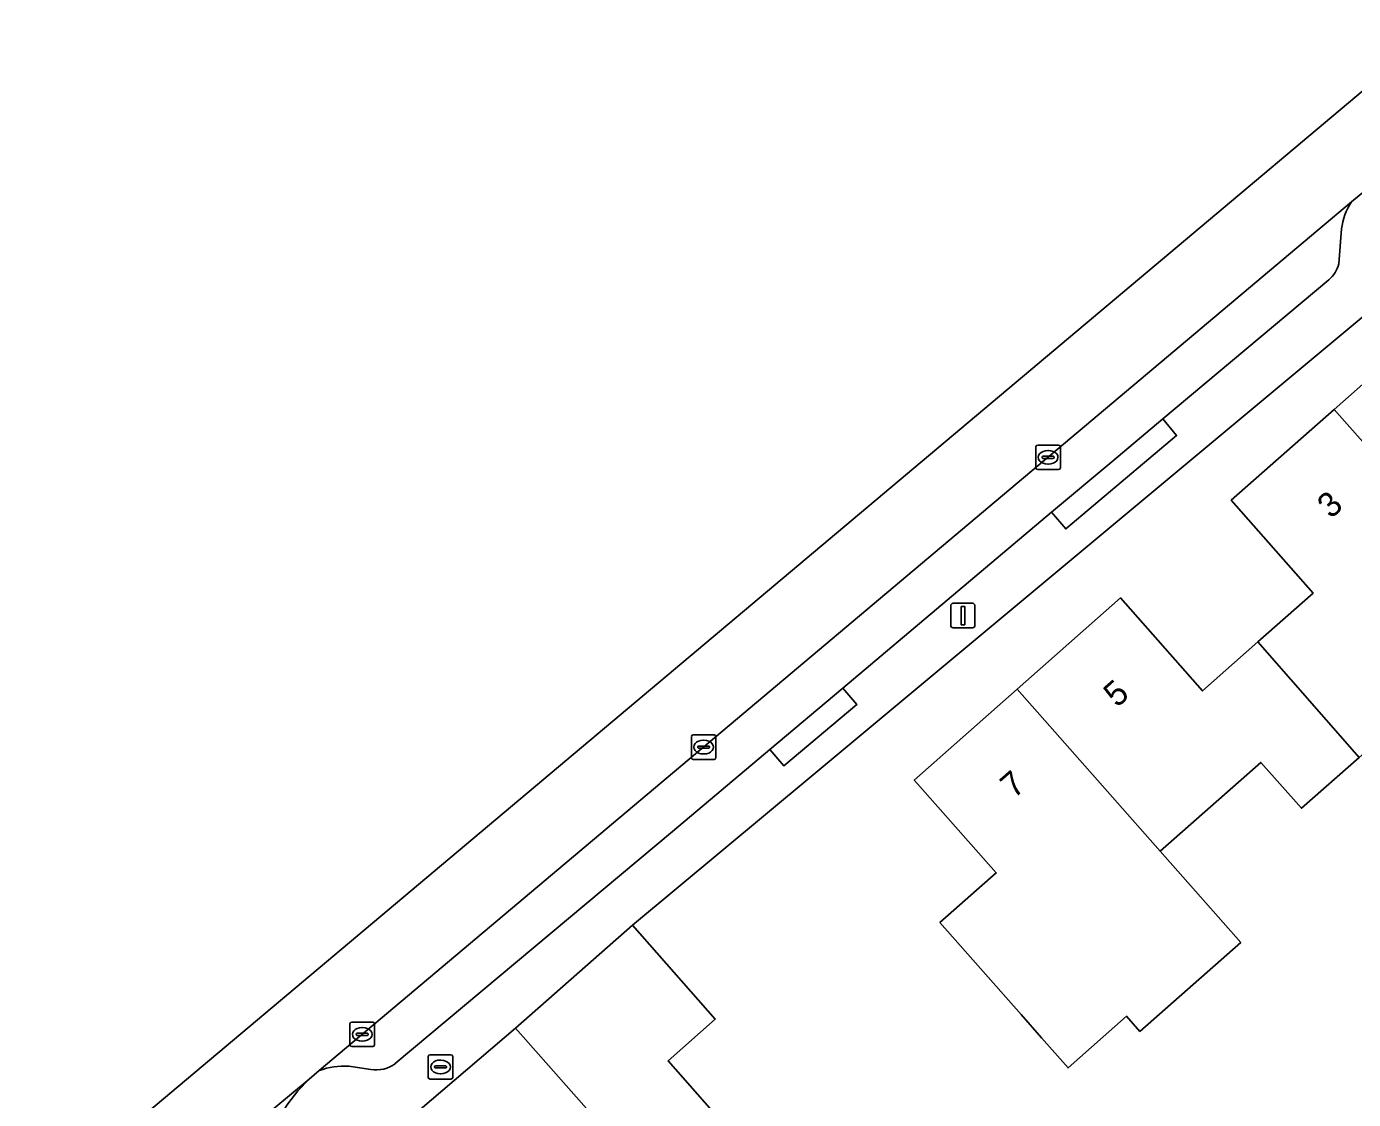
# Model space of a CAD drawing. Extents: x 157320 to 158835, y 386650 to 388491.
# Drawn here: x 157596.1 to 157650.3, y 387912.1 to 387955.8 of the extents above; entities that cross this region are included whole.
import ezdxf

# ---------------------------------------------------------------- set-up
doc = ezdxf.new("R2010")
doc.units = 0
for name, color, linetype in [('IMGEO_Brandkraan', 7, 'Continuous'), ('IMGEO_Erf', 7, 'Continuous'), ('IMGEO_Kolk', 7, 'Continuous'), ('IMGEO_Lichtmast', 7, 'Continuous'), ('IMGEO_Muur', 7, 'Continuous'), ('IMGEO_Pand', 7, 'Continuous'), ('IMGEO_Pand_nummerreeks', 7, 'Continuous'), ('IMGEO_Parkeervlak_open', 7, 'Continuous'), ('IMGEO_Rijbaan_lokaal_open', 7, 'Continuous'), ('IMGEO_Voetpad_open', 7, 'Continuous')]:
    doc.layers.add(name, color=color, linetype=linetype)

msp = doc.modelspace()

# ---------------------------------------------------------------- linework, layer by layer
at = {"layer": 'IMGEO_Brandkraan'}
for p, q in [((157612.514, 387912.984), (157612.514, 387913.836)), ((157612.589, 387913.91), (157613.441, 387913.91)), ((157612.773, 387913.404), (157612.773, 387913.416)), ((157612.816, 387913.453), (157613.214, 387913.453)), ((157613.002, 387913.69), (157613.027, 387913.69)), ((157613.257, 387913.416), (157613.257, 387913.404)), ((157613.515, 387913.836), (157613.515, 387912.984)), ((157613.441, 387912.91), (157612.589, 387912.91)), ((157613.211, 387913.367), (157612.813, 387913.367)), ((157613.025, 387913.13), (157613, 387913.13))]:
    msp.add_line(p, q, dxfattribs=at)
for points in [[(157612.514, 387912.984), (157612.514, 387913.836)], [(157612.589, 387913.91), (157613.441, 387913.91)], [(157613.515, 387913.836), (157613.515, 387912.984)], [(157613.441, 387912.91), (157612.589, 387912.91)]]:
    msp.add_lwpolyline(points, dxfattribs=at)
for centre, radius, start, end in [((157612.591, 387913.834), 0.0765, 91.552, 178.448), ((157612.591, 387913.834), 0.0765, 91.552, 178.448), ((157612.813, 387913.413), 0.0403, 85.8775, 175.7526), ((157612.81, 387913.403), 0.0366, 178.938, 274.7102), ((157613.214, 387913.41), 0.043, 264.8664, 352.4533), ((157613.218, 387913.415), 0.0386, 1.7309, 96.639), ((157613.439, 387913.834), 0.0765, 1.552, 88.448), ((157613.439, 387913.834), 0.0765, 1.552, 88.448), ((157612.591, 387912.986), 0.0765, 181.552, 268.448), ((157612.591, 387912.986), 0.0765, 181.552, 268.448), ((157613.439, 387912.986), 0.0765, 271.552, 358.448), ((157613.439, 387912.986), 0.0765, 271.552, 358.448)]:
    msp.add_arc(centre, radius, start, end, dxfattribs=at)
for centre, major_axis, ratio, start_param, end_param in [((157613.001, 387913.41), (-0.387, 0.002), 0.722429, 4.712389, 7.853982), ((157613.026, 387913.41), (-0.39, 0.002), 0.717154, 1.570796, 4.712389)]:
    msp.add_ellipse(centre, major_axis=major_axis, ratio=ratio, start_param=start_param, end_param=end_param, dxfattribs=at)
at = {"layer": 'IMGEO_Erf'}
for points in [[(157656.288, 387948.698), (157628.131, 387925.258), (157620.841, 387919.191), (157624.224, 387915.359), (157622.298, 387913.659), (157625.897, 387909.582), (157627.806, 387911.259), (157631.502, 387907.071), (157633.547, 387908.877), (157635.559, 387906.599), (157637.708, 387904.167), (157636.116, 387902.761), (157639.662, 387898.745), (157639.837, 387898.901), (157643.482, 387894.771), (157644.738, 387895.88), (157646.864, 387893.55), (157648.976, 387891.157), (157648.021, 387890.314), (157651.63, 387886.226)], [(157650.491, 387926.035), (157648.137, 387923.958), (157646.486, 387925.829), (157642.38, 387922.205), (157645.661, 387918.491), (157641.546, 387914.861), (157641.005, 387915.474), (157638.618, 387913.368), (157637.538, 387914.594), (157636.698, 387915.547), (157633.39, 387919.296), (157635.684, 387921.32), (157632.479, 387924.952), (157632.34, 387925.109), (157636.54, 387928.816), (157640.757, 387932.537), (157644.1, 387928.748), (157646.357, 387930.74), (157648.616, 387932.733), (157645.272, 387936.522), (157649.472, 387940.228), (157653.683, 387943.944)], [(157619.371, 387911.253), (157616.076, 387914.986), (157611.621, 387911.205)]]:
    msp.add_lwpolyline(points, dxfattribs=at)
at = {"layer": 'IMGEO_Kolk'}
for p, q in [((157637.303, 387937.845), (157637.303, 387938.697)), ((157637.378, 387938.771), (157638.23, 387938.771)), ((157637.605, 387938.314), (157638.003, 387938.314)), ((157637.791, 387938.551), (157637.816, 387938.551)), ((157638.304, 387938.697), (157638.304, 387937.845)), ((157638.23, 387937.771), (157637.378, 387937.771)), ((157637.562, 387938.265), (157637.562, 387938.277)), ((157638, 387938.228), (157637.602, 387938.228)), ((157637.814, 387937.991), (157637.789, 387937.991)), ((157638.046, 387938.277), (157638.046, 387938.265)), ((157623.324, 387926.953), (157624.176, 387926.953)), ((157623.249, 387926.027), (157623.249, 387926.879)), ((157623.508, 387926.447), (157623.508, 387926.459)), ((157623.946, 387926.41), (157623.548, 387926.41)), ((157623.551, 387926.496), (157623.949, 387926.496)), ((157623.737, 387926.733), (157623.762, 387926.733)), ((157623.992, 387926.459), (157623.992, 387926.447)), ((157624.25, 387926.879), (157624.25, 387926.027)), ((157624.176, 387925.953), (157623.324, 387925.953)), ((157623.76, 387926.173), (157623.735, 387926.173)), ((157609.319, 387914.313), (157609.319, 387915.165)), ((157609.394, 387915.239), (157610.246, 387915.239)), ((157609.807, 387915.019), (157609.832, 387915.019)), ((157610.32, 387915.165), (157610.32, 387914.313)), ((157609.578, 387914.733), (157609.578, 387914.745)), ((157610.016, 387914.696), (157609.618, 387914.696)), ((157609.621, 387914.782), (157610.019, 387914.782)), ((157610.062, 387914.745), (157610.062, 387914.733)), ((157610.246, 387914.239), (157609.394, 387914.239)), ((157609.83, 387914.459), (157609.805, 387914.459))]:
    msp.add_line(p, q, dxfattribs=at)
for points in [[(157637.303, 387937.845), (157637.303, 387938.697)], [(157637.378, 387938.771), (157638.23, 387938.771)], [(157638.304, 387938.697), (157638.304, 387937.845)], [(157638.23, 387937.771), (157637.378, 387937.771)], [(157623.324, 387926.953), (157624.176, 387926.953)], [(157623.249, 387926.027), (157623.249, 387926.879)], [(157624.25, 387926.879), (157624.25, 387926.027)], [(157624.176, 387925.953), (157623.324, 387925.953)], [(157609.319, 387914.313), (157609.319, 387915.165)], [(157609.394, 387915.239), (157610.246, 387915.239)], [(157610.32, 387915.165), (157610.32, 387914.313)], [(157610.246, 387914.239), (157609.394, 387914.239)]]:
    msp.add_lwpolyline(points, dxfattribs=at)
for centre, radius, start, end in [((157637.38, 387938.695), 0.0765, 91.552, 178.448), ((157637.38, 387938.695), 0.0765, 91.552, 178.448), ((157637.602, 387938.274), 0.0403, 85.8775, 175.7526), ((157638.007, 387938.276), 0.0386, 1.7309, 96.639), ((157638.228, 387938.695), 0.0765, 1.552, 88.448), ((157638.228, 387938.695), 0.0765, 1.552, 88.448), ((157637.38, 387937.847), 0.0765, 181.552, 268.448), ((157637.38, 387937.847), 0.0765, 181.552, 268.448), ((157637.599, 387938.264), 0.0366, 178.938, 274.7102), ((157638.003, 387938.271), 0.043, 264.8664, 352.4533), ((157638.228, 387937.847), 0.0765, 271.552, 358.448), ((157638.228, 387937.847), 0.0765, 271.552, 358.448), ((157623.326, 387926.877), 0.0765, 91.552, 178.448), ((157623.326, 387926.877), 0.0765, 91.552, 178.448), ((157624.174, 387926.877), 0.0765, 1.552, 88.448), ((157624.174, 387926.877), 0.0765, 1.552, 88.448), ((157623.548, 387926.456), 0.0403, 85.8775, 175.7526), ((157623.545, 387926.446), 0.0366, 178.938, 274.7102), ((157623.949, 387926.453), 0.043, 264.8664, 352.4533), ((157623.953, 387926.458), 0.0386, 1.7309, 96.639), ((157623.326, 387926.029), 0.0765, 181.552, 268.448), ((157623.326, 387926.029), 0.0765, 181.552, 268.448), ((157624.174, 387926.029), 0.0765, 271.552, 358.448), ((157624.174, 387926.029), 0.0765, 271.552, 358.448), ((157609.396, 387915.163), 0.0765, 91.552, 178.448), ((157609.396, 387915.163), 0.0765, 91.552, 178.448), ((157610.244, 387915.163), 0.0765, 1.552, 88.448), ((157610.244, 387915.163), 0.0765, 1.552, 88.448), ((157609.618, 387914.742), 0.0403, 85.8775, 175.7526), ((157609.615, 387914.732), 0.0366, 178.938, 274.7102), ((157610.019, 387914.739), 0.043, 264.8664, 352.4533), ((157610.023, 387914.744), 0.0386, 1.7309, 96.639), ((157609.396, 387914.315), 0.0765, 181.552, 268.448), ((157609.396, 387914.315), 0.0765, 181.552, 268.448), ((157610.244, 387914.315), 0.0765, 271.552, 358.448), ((157610.244, 387914.315), 0.0765, 271.552, 358.448)]:
    msp.add_arc(centre, radius, start, end, dxfattribs=at)
for centre, major_axis, ratio, start_param, end_param in [((157637.79, 387938.271), (-0.387, 0.002), 0.722429, 4.712389, 7.853982), ((157637.815, 387938.271), (-0.39, 0.002), 0.717154, 1.570796, 4.712389), ((157623.736, 387926.453), (-0.387, 0.002), 0.722429, 4.712389, 7.853982), ((157623.761, 387926.453), (-0.39, 0.002), 0.717154, 1.570796, 4.712389), ((157609.806, 387914.739), (-0.387, 0.002), 0.722429, 4.712389, 7.853982), ((157609.831, 387914.739), (-0.39, 0.002), 0.717154, 1.570796, 4.712389)]:
    msp.add_ellipse(centre, major_axis=major_axis, ratio=ratio, start_param=start_param, end_param=end_param, dxfattribs=at)
at = {"layer": 'IMGEO_Lichtmast'}
for p, q in [((157633.829, 387931.418), (157633.829, 387932.218)), ((157633.829, 387932.218), (157633.829, 387931.418)), ((157633.929, 387932.318), (157634.719, 387932.318)), ((157634.719, 387932.318), (157633.929, 387932.318)), ((157634.819, 387932.218), (157634.819, 387931.418)), ((157634.819, 387931.418), (157634.819, 387932.218)), ((157634.719, 387931.318), (157633.929, 387931.318)), ((157633.929, 387931.318), (157634.719, 387931.318))]:
    msp.add_line(p, q, dxfattribs=at)
msp.add_lwpolyline([(157634.249, 387932.193), (157634.399, 387932.193), (157634.399, 387931.443), (157634.249, 387931.443), (157634.249, 387932.193)], dxfattribs=at)
for centre, start, end in [((157633.929, 387932.218), 90, 180), ((157633.929, 387932.218), 90, 180), ((157634.719, 387932.218), 0, 90), ((157634.719, 387932.218), 360, 90), ((157633.929, 387931.418), 180, 270), ((157633.929, 387931.418), 180, 270), ((157634.719, 387931.418), 270, 0), ((157634.719, 387931.418), 270, 0)]:
    msp.add_arc(centre, 0.1, start, end, dxfattribs=at)
at = {"layer": 'IMGEO_Muur'}
msp.add_lwpolyline([(157620.841, 387919.191), (157628.131, 387925.258)], dxfattribs=at)
at = {"layer": 'IMGEO_Pand'}
for points in [[(157649.472, 387940.228), (157655.314, 387933.632), (157656.954, 387931.742), (157661.061, 387935.372), (157664.573, 387938.471), (157660.426, 387943.17), (157657.019, 387940.164), (157653.683, 387943.944)], [(157655.314, 387933.632), (157649.472, 387940.228), (157645.272, 387936.522), (157648.616, 387932.733), (157646.357, 387930.74), (157650.491, 387926.035), (157654.575, 387929.639), (157657.098, 387926.784), (157659.477, 387928.887), (157656.954, 387931.742)], [(157642.38, 387922.205), (157646.486, 387925.829), (157648.137, 387923.958), (157650.491, 387926.035), (157646.357, 387930.74), (157644.1, 387928.748), (157640.757, 387932.537), (157636.54, 387928.816)], [(157642.38, 387922.205), (157636.54, 387928.816), (157632.34, 387925.109), (157632.479, 387924.952), (157635.684, 387921.32), (157633.39, 387919.296), (157636.698, 387915.547), (157637.538, 387914.594), (157638.618, 387913.368), (157641.005, 387915.474), (157641.546, 387914.861), (157645.661, 387918.491)], [(157622.298, 387913.659), (157624.224, 387915.359), (157620.841, 387919.191), (157616.076, 387914.986), (157619.371, 387911.253), (157618.198, 387910.204), (157615.539, 387907.855), (157619.21, 387903.687), (157625.897, 387909.582)]]:
    msp.add_lwpolyline(points, close=True, dxfattribs=at)
at = {"layer": 'IMGEO_Parkeervlak_open'}
for points in [[(157650.183, 387948.684), (157608.065, 387913.264)], [(157649.661, 387946.161), (157649.775, 387947.583)], [(157637.947, 387936.03), (157640.397, 387938.092), (157642.477, 387939.836), (157649.256, 387945.515)], [(157611.17, 387913.545), (157622.483, 387923.015), (157626.453, 387926.357), (157629.428, 387928.861), (157637.947, 387936.03)], [(157609.274, 387913.439), (157610.172, 387913.311)]]:
    msp.add_lwpolyline(points, dxfattribs=at)
for centre, radius, start, end in [((157652.098, 387947.348), 2.335, 145.1028, 174.2306), ((157648.485, 387946.448), 1.21, 309.558, 346.2719), ((157609.099, 387910.381), 3.063, 86.7341, 109.7384), ((157610.399, 387914.589), 1.298, 259.9311, 306.4603)]:
    msp.add_arc(centre, radius, start, end, dxfattribs=at)
at = {"layer": 'IMGEO_Rijbaan_lokaal_open'}
for points in [[(157663.311, 387953.76), (157658.238, 387959.617), (157554.626, 387872.571), (157543.925, 387864.194)], [(157543.925, 387864.194), (157546.147, 387861.518), (157547.942, 387862.974), (157551.801, 387866.114), (157557.951, 387871.301), (157565.965, 387878.024), (157573.629, 387884.467), (157593.222, 387900.95), (157607.65, 387912.915), (157608.065, 387913.264), (157650.183, 387948.684), (157650.72, 387949.134), (157653.615, 387951.569), (157655.198, 387952.9)], [(157608.833, 387900.938), (157607.604, 387902.332), (157607.428, 387902.531), (157607.134, 387902.862), (157606.732, 387903.389), (157606.38, 387903.949), (157606.078, 387904.539), (157605.831, 387905.153), (157605.639, 387905.787), (157605.576, 387906.074), (157605.537, 387906.249), (157605.445, 387906.904), (157605.411, 387907.565), (157605.436, 387908.227), (157605.521, 387908.883), (157605.664, 387909.529), (157605.864, 387910.16), (157606.119, 387910.771), (157606.428, 387911.356), (157606.789, 387911.912), (157607.197, 387912.433), (157607.65, 387912.915), (157593.222, 387900.95)]]:
    msp.add_lwpolyline(points, dxfattribs=at)
at = {"layer": 'IMGEO_Voetpad_open'}
for points in [[(157658.225, 387949.209), (157655.198, 387952.9), (157653.615, 387951.569), (157653.936, 387951.187), (157651.041, 387948.752), (157650.72, 387949.134), (157650.183, 387948.684)], [(157628.131, 387925.258), (157656.288, 387948.698)], [(157649.775, 387947.583), (157649.661, 387946.161)], [(157649.256, 387945.515), (157642.477, 387939.836), (157643.047, 387939.16), (157638.519, 387935.353), (157637.947, 387936.03), (157629.428, 387928.861), (157629.997, 387928.188), (157627.021, 387925.685), (157626.453, 387926.357), (157622.483, 387923.015), (157611.17, 387913.545)], [(157608.065, 387913.264), (157607.65, 387912.915), (157607.197, 387912.433), (157606.789, 387911.912), (157606.428, 387911.356), (157606.119, 387910.771), (157605.864, 387910.16), (157605.664, 387909.529), (157605.521, 387908.883), (157605.436, 387908.227), (157605.411, 387907.565), (157605.445, 387906.904), (157605.537, 387906.249), (157605.576, 387906.074), (157611.621, 387911.205), (157616.076, 387914.986), (157620.841, 387919.191), (157628.131, 387925.258)], [(157610.172, 387913.311), (157609.274, 387913.439)]]:
    msp.add_lwpolyline(points, dxfattribs=at)
for points in [[(157643.047, 387939.16), (157642.477, 387939.836), (157640.397, 387938.092), (157637.947, 387936.03), (157638.519, 387935.353)], [(157629.997, 387928.188), (157629.428, 387928.861), (157626.453, 387926.357), (157627.021, 387925.685)]]:
    msp.add_lwpolyline(points, close=True, dxfattribs=at)
for centre, radius, start, end in [((157652.098, 387947.348), 2.335, 145.1028, 174.2306), ((157648.485, 387946.448), 1.21, 309.558, 346.2719), ((157609.099, 387910.381), 3.063, 86.7341, 109.7384), ((157610.399, 387914.589), 1.298, 259.9311, 306.4603)]:
    msp.add_arc(centre, radius, start, end, dxfattribs=at)

# ---------------------------------------------------------------- texts
at = {"layer": 'IMGEO_Pand_nummerreeks'}
for s, rotation, p in [('3', 41.4248, (157649.339, 387935.736)), ('5', 41.4284, (157640.617, 387928.038)), ('7', 41.4306, (157636.408, 387924.325))]:
    msp.add_text(s, height=1, rotation=rotation, dxfattribs=at).set_placement(p)

doc.saveas('drawing.dxf')
